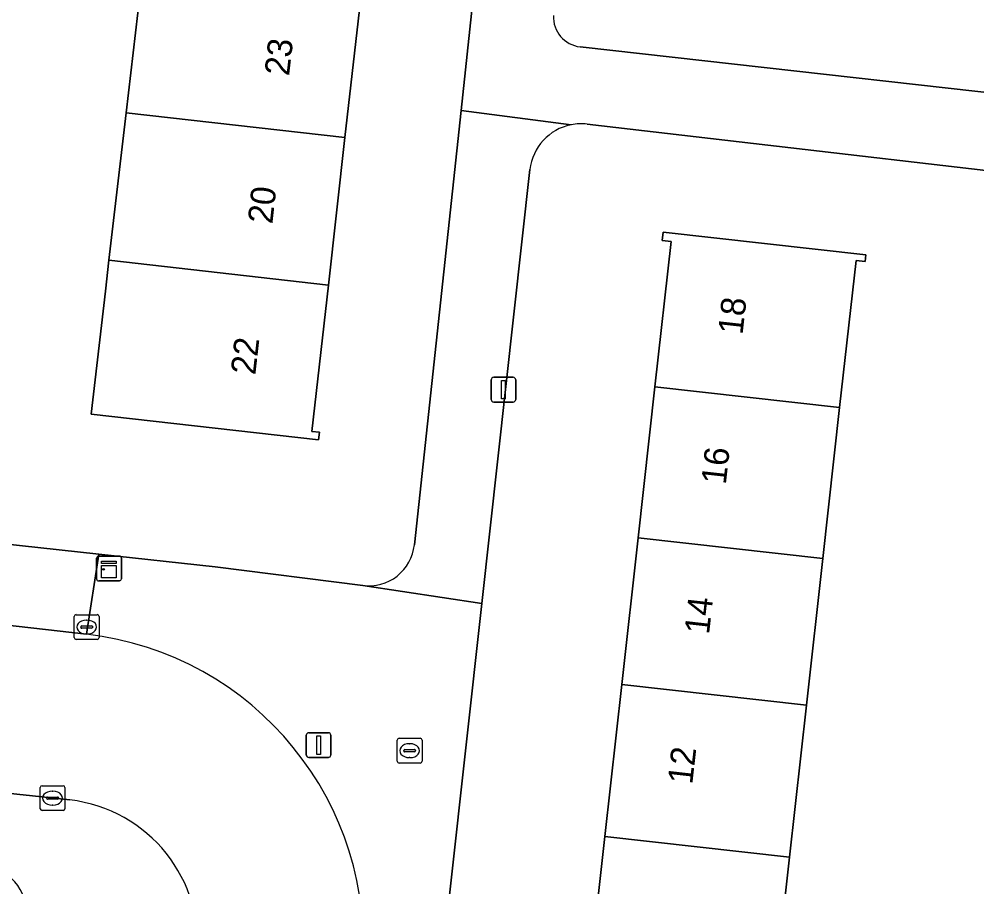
# Model space of a CAD drawing. Extents: x 162026 to 163502, y 387295 to 388169.
# Drawn here: x 162651.91 to 162690.56, y 387463.09 to 387498.12 of the extents above; entities that cross this region are included whole.
import ezdxf

# ---------------------------------------------------------------- set-up
doc = ezdxf.new("R2010")
doc.units = 0
for name, color, linetype in [('IMGEO_Erf', 7, 'Continuous'), ('IMGEO_Groenvoorziening', 7, 'Continuous'), ('IMGEO_Kast', 7, 'Continuous'), ('IMGEO_Kolk', 7, 'Continuous'), ('IMGEO_Lichtmast', 7, 'Continuous'), ('IMGEO_Pand', 7, 'Continuous'), ('IMGEO_Pand_nummerreeks', 7, 'Continuous'), ('IMGEO_Rijbaan_lokaal_open', 7, 'Continuous'), ('IMGEO_Rioolput', 7, 'Continuous'), ('IMGEO_Voetpad_open', 7, 'Continuous')]:
    doc.layers.add(name, color=color, linetype=linetype)

msp = doc.modelspace()

# ---------------------------------------------------------------- linework, layer by layer
at = {"layer": 'IMGEO_Erf'}
for points in [[(162650.378, 387500), (162649.818, 387495.059), (162649.143, 387489.103), (162648.59, 387484.233), (162645.532, 387484.58), (162644.773, 387477.651), (162655.129, 387476.518), (162659.83, 387476.003), (162665.783, 387475.25)], [(162665.741, 387499.343), (162665.064, 387493.339), (162664.392, 387487.384), (162663.725, 387481.473), (162664.031, 387481.439), (162663.996, 387481.13), (162654.815, 387482.165), (162655.394, 387487.132), (162655.54, 387488.382), (162656.233, 387494.335), (162656.892, 387500)], [(162669.747, 387494.427), (162670.345, 387500)], [(162667.865, 387476.897), (162669.747, 387494.427)], [(162692.781, 387462.095), (162695.842, 387461.754), (162696.113, 387464.15), (162693.052, 387464.491), (162693.59, 387469.32), (162694.127, 387474.148), (162697.188, 387473.807), (162697.455, 387476.164), (162694.394, 387476.505), (162694.932, 387481.334), (162695.469, 387486.162), (162698.53, 387485.821), (162699.138, 387491.059), (162674.831, 387493.881)], [(162672.53, 387492.044), (162670.59, 387474.531), (162666.138, 387434.35)], [(162674.885, 387459.207), (162675.546, 387465.121), (162676.231, 387471.26), (162676.892, 387477.177), (162677.573, 387483.274), (162678.228, 387489.139), (162677.864, 387489.18), (162677.901, 387489.514), (162686.085, 387488.6), (162686.055, 387488.329), (162685.688, 387488.37), (162685.026, 387482.441), (162684.345, 387476.344), (162683.684, 387470.427), (162682.999, 387464.288), (162682.338, 387458.374)]]:
    msp.add_lwpolyline(points, dxfattribs=at)
for centre, radius, start, end in [((162674.597, 387491.815), 2.08, 101.3711, 173.6826), ((162674.597, 387491.764), 2.13, 83.699, 101.1025), ((162666.014, 387477.097), 1.861, 262.8626, 353.8301), ((162650.185, 387461.949), 2.055, 357.4204, 84.1609)]:
    msp.add_arc(centre, radius, start, end, dxfattribs=at)
at = {"layer": 'IMGEO_Groenvoorziening'}
msp.add_lwpolyline([(162674.558, 387497.001), (162698.032, 387494.359)], dxfattribs=at)
msp.add_arc((162674.694, 387498.215), 1.222, 177.5077, 263.5905, dxfattribs=at)
at = {"layer": 'IMGEO_Kast'}
for p, q in [((162655.04, 387475.518), (162655.04, 387476.359)), ((162655.04, 387476.359), (162655.04, 387475.518)), ((162655.115, 387476.443), (162655.956, 387476.443)), ((162655.956, 387476.443), (162655.115, 387476.443)), ((162656.04, 387476.368), (162656.04, 387475.527)), ((162656.04, 387475.527), (162656.04, 387476.368)), ((162655.965, 387475.443), (162655.124, 387475.443)), ((162655.124, 387475.443), (162655.965, 387475.443))]:
    msp.add_line(p, q, dxfattribs=at)
for points in [[(162655.235, 387476.233), (162655.835, 387476.233), (162655.835, 387476.148), (162655.235, 387476.148), (162655.235, 387476.233)], [(162655.235, 387476.058), (162655.835, 387476.058), (162655.835, 387475.569), (162655.235, 387475.569), (162655.235, 387476.058)]]:
    msp.add_lwpolyline(points, dxfattribs=at)
msp.add_circle((162655.319, 387475.907), 0.0377, dxfattribs=at)
for centre, start, end in [((162655.118, 387476.365), 92.4484, 184.2845), ((162655.118, 387476.365), 92.4484, 184.2845), ((162655.962, 387476.365), 2.4484, 94.2845), ((162655.962, 387476.365), 2.4484, 94.2845), ((162655.118, 387475.521), 182.4484, 274.2845), ((162655.118, 387475.521), 182.4484, 274.2845), ((162655.962, 387475.521), 272.4484, 4.2845), ((162655.962, 387475.521), 272.4484, 4.2845)]:
    msp.add_arc(centre, 0.0779, start, end, dxfattribs=at)
at = {"layer": 'IMGEO_Kolk'}
for p, q in [((162654.139, 387473.151), (162654.139, 387474.003)), ((162654.214, 387474.077), (162655.066, 387474.077)), ((162654.627, 387473.857), (162654.652, 387473.857)), ((162655.14, 387474.003), (162655.14, 387473.151)), ((162654.398, 387473.571), (162654.398, 387473.583)), ((162654.836, 387473.534), (162654.438, 387473.534)), ((162654.441, 387473.62), (162654.839, 387473.62)), ((162654.882, 387473.583), (162654.882, 387473.571)), ((162655.066, 387473.077), (162654.214, 387473.077)), ((162654.65, 387473.297), (162654.625, 387473.297)), ((162652.763, 387466.244), (162652.763, 387467.096)), ((162652.838, 387467.17), (162653.69, 387467.17)), ((162653.251, 387466.95), (162653.276, 387466.95)), ((162653.764, 387467.096), (162653.764, 387466.244)), ((162653.022, 387466.664), (162653.022, 387466.676)), ((162653.46, 387466.627), (162653.062, 387466.627)), ((162653.065, 387466.713), (162653.463, 387466.713)), ((162653.506, 387466.676), (162653.506, 387466.664)), ((162653.69, 387466.17), (162652.838, 387466.17)), ((162653.274, 387466.39), (162653.249, 387466.39))]:
    msp.add_line(p, q, dxfattribs=at)
for points in [[(162654.139, 387473.151), (162654.139, 387474.003)], [(162654.214, 387474.077), (162655.066, 387474.077)], [(162655.14, 387474.003), (162655.14, 387473.151)], [(162655.066, 387473.077), (162654.214, 387473.077)], [(162652.763, 387466.244), (162652.763, 387467.096)], [(162652.838, 387467.17), (162653.69, 387467.17)], [(162653.764, 387467.096), (162653.764, 387466.244)], [(162653.69, 387466.17), (162652.838, 387466.17)]]:
    msp.add_lwpolyline(points, dxfattribs=at)
for centre, radius, start, end in [((162654.216, 387474.001), 0.0765, 91.552, 178.448), ((162654.216, 387474.001), 0.0765, 91.552, 178.448), ((162655.064, 387474.001), 0.0765, 1.552, 88.448), ((162655.064, 387474.001), 0.0765, 1.552, 88.448), ((162654.438, 387473.58), 0.0403, 85.8775, 175.7526), ((162654.435, 387473.57), 0.0366, 178.938, 274.7102), ((162654.839, 387473.577), 0.043, 264.8664, 352.4533), ((162654.843, 387473.582), 0.0386, 1.7309, 96.639), ((162654.216, 387473.153), 0.0765, 181.552, 268.448), ((162654.216, 387473.153), 0.0765, 181.552, 268.448), ((162655.064, 387473.153), 0.0765, 271.552, 358.448), ((162655.064, 387473.153), 0.0765, 271.552, 358.448), ((162652.84, 387467.094), 0.0765, 91.552, 178.448), ((162652.84, 387467.094), 0.0765, 91.552, 178.448), ((162653.688, 387467.094), 0.0765, 1.552, 88.448), ((162653.688, 387467.094), 0.0765, 1.552, 88.448), ((162653.062, 387466.673), 0.0403, 85.8775, 175.7526), ((162653.059, 387466.663), 0.0366, 178.938, 274.7102), ((162653.463, 387466.67), 0.043, 264.8664, 352.4533), ((162653.467, 387466.675), 0.0386, 1.7309, 96.639), ((162652.84, 387466.246), 0.0765, 181.552, 268.448), ((162652.84, 387466.246), 0.0765, 181.552, 268.448), ((162653.688, 387466.246), 0.0765, 271.552, 358.448), ((162653.688, 387466.246), 0.0765, 271.552, 358.448)]:
    msp.add_arc(centre, radius, start, end, dxfattribs=at)
for centre, major_axis, ratio, start_param, end_param in [((162654.626, 387473.577), (-0.387, 0.002), 0.722429, 4.712389, 7.853982), ((162654.651, 387473.577), (-0.39, 0.002), 0.717154, 1.570796, 4.712389), ((162653.25, 387466.67), (-0.387, 0.002), 0.722429, 4.712389, 7.853982), ((162653.275, 387466.67), (-0.39, 0.002), 0.717154, 1.570796, 4.712389)]:
    msp.add_ellipse(centre, major_axis=major_axis, ratio=ratio, start_param=start_param, end_param=end_param, dxfattribs=at)
at = {"layer": 'IMGEO_Lichtmast'}
for p, q in [((162670.964, 387482.76), (162670.964, 387483.56)), ((162670.964, 387483.56), (162670.964, 387482.76)), ((162671.064, 387483.66), (162671.854, 387483.66)), ((162671.854, 387483.66), (162671.064, 387483.66)), ((162671.954, 387483.56), (162671.954, 387482.76)), ((162671.954, 387482.76), (162671.954, 387483.56)), ((162671.854, 387482.66), (162671.064, 387482.66)), ((162671.064, 387482.66), (162671.854, 387482.66)), ((162663.502, 387468.411), (162663.502, 387469.211)), ((162663.502, 387469.211), (162663.502, 387468.411)), ((162663.602, 387469.311), (162664.392, 387469.311)), ((162664.392, 387469.311), (162663.602, 387469.311)), ((162664.492, 387469.211), (162664.492, 387468.411)), ((162664.492, 387468.411), (162664.492, 387469.211)), ((162664.392, 387468.311), (162663.602, 387468.311)), ((162663.602, 387468.311), (162664.392, 387468.311))]:
    msp.add_line(p, q, dxfattribs=at)
for points in [[(162671.384, 387483.535), (162671.534, 387483.535), (162671.534, 387482.785), (162671.384, 387482.785), (162671.384, 387483.535)], [(162663.922, 387469.186), (162664.072, 387469.186), (162664.072, 387468.436), (162663.922, 387468.436), (162663.922, 387469.186)]]:
    msp.add_lwpolyline(points, dxfattribs=at)
for centre, start, end in [((162671.064, 387483.56), 90, 180), ((162671.064, 387483.56), 90, 180), ((162671.854, 387483.56), 0, 90), ((162671.854, 387483.56), 360, 90), ((162671.064, 387482.76), 180, 270), ((162671.064, 387482.76), 180, 270), ((162671.854, 387482.76), 270, 0), ((162671.854, 387482.76), 270, 0), ((162663.602, 387469.211), 90, 180), ((162663.602, 387469.211), 90, 180), ((162664.392, 387469.211), 0, 90), ((162664.392, 387469.211), 360, 90), ((162663.602, 387468.411), 180, 270), ((162663.602, 387468.411), 180, 270), ((162664.392, 387468.411), 270, 0), ((162664.392, 387468.411), 270, 0)]:
    msp.add_arc(centre, 0.1, start, end, dxfattribs=at)
at = {"layer": 'IMGEO_Pand'}
for points in [[(162665.064, 387493.339), (162665.741, 387499.343), (162660.51, 387500), (162656.939, 387500.403), (162656.892, 387500), (162656.233, 387494.335)], [(162664.392, 387487.384), (162665.064, 387493.339), (162656.233, 387494.335), (162655.54, 387488.382)], [(162685.026, 387482.441), (162685.688, 387488.37), (162686.055, 387488.329), (162686.085, 387488.6), (162677.901, 387489.514), (162677.864, 387489.18), (162678.228, 387489.139), (162677.573, 387483.274)], [(162655.54, 387488.382), (162655.394, 387487.132), (162654.815, 387482.165), (162663.996, 387481.13), (162664.031, 387481.439), (162663.725, 387481.473), (162664.392, 387487.384)], [(162677.573, 387483.274), (162676.892, 387477.177), (162684.345, 387476.344), (162685.026, 387482.441)], [(162683.684, 387470.427), (162684.345, 387476.344), (162676.892, 387477.177), (162676.231, 387471.26)], [(162682.999, 387464.288), (162683.684, 387470.427), (162676.231, 387471.26), (162675.546, 387465.121)], [(162682.338, 387458.374), (162682.999, 387464.288), (162675.546, 387465.121), (162674.885, 387459.207)]]:
    msp.add_lwpolyline(points, close=True, dxfattribs=at)
at = {"layer": 'IMGEO_Rijbaan_lokaal_open'}
for points in [[(162654.632, 387473.285), (162565.337, 387483.455), (162564.559, 387476.513), (162574.872, 387475.381), (162576.264, 387475.228)], [(162596.585, 387472.809), (162630.835, 387469.086), (162634.592, 387468.67), (162653.956, 387466.597)]]:
    msp.add_lwpolyline(points, dxfattribs=at)
for centre, radius, start, end in [((162653.204, 387460.764), 12.602, 354.8102, 83.4959), ((162653.302, 387460.819), 5.815, 353.6134, 83.5429)]:
    msp.add_arc(centre, radius, start, end, dxfattribs=at)
at = {"layer": 'IMGEO_Rioolput'}
for p, q in [((162667.173, 387468.161), (162667.173, 387469.013)), ((162667.248, 387469.087), (162668.1, 387469.087)), ((162667.661, 387468.867), (162667.686, 387468.867)), ((162668.174, 387469.013), (162668.174, 387468.161)), ((162667.432, 387468.581), (162667.432, 387468.593)), ((162667.87, 387468.544), (162667.472, 387468.544)), ((162667.475, 387468.63), (162667.873, 387468.63)), ((162667.916, 387468.593), (162667.916, 387468.581)), ((162668.1, 387468.087), (162667.248, 387468.087)), ((162667.684, 387468.307), (162667.659, 387468.307))]:
    msp.add_line(p, q, dxfattribs=at)
for points in [[(162667.173, 387468.161), (162667.173, 387469.013)], [(162667.248, 387469.087), (162668.1, 387469.087)], [(162668.174, 387469.013), (162668.174, 387468.161)], [(162668.1, 387468.087), (162667.248, 387468.087)]]:
    msp.add_lwpolyline(points, dxfattribs=at)
for centre, radius, start, end in [((162667.25, 387469.011), 0.0765, 91.552, 178.448), ((162667.25, 387469.011), 0.0765, 91.552, 178.448), ((162668.098, 387469.011), 0.0765, 1.552, 88.448), ((162668.098, 387469.011), 0.0765, 1.552, 88.448), ((162667.472, 387468.59), 0.0403, 85.8775, 175.7526), ((162667.469, 387468.58), 0.0366, 178.938, 274.7102), ((162667.873, 387468.587), 0.043, 264.8664, 352.4533), ((162667.877, 387468.592), 0.0386, 1.7309, 96.639), ((162667.25, 387468.163), 0.0765, 181.552, 268.448), ((162667.25, 387468.163), 0.0765, 181.552, 268.448), ((162668.098, 387468.163), 0.0765, 271.552, 358.448), ((162668.098, 387468.163), 0.0765, 271.552, 358.448)]:
    msp.add_arc(centre, radius, start, end, dxfattribs=at)
for centre, major_axis, ratio, start_param, end_param in [((162667.66, 387468.587), (-0.387, 0.002), 0.722429, 4.712389, 7.853982), ((162667.685, 387468.587), (-0.39, 0.002), 0.717154, 1.570796, 4.712389)]:
    msp.add_ellipse(centre, major_axis=major_axis, ratio=ratio, start_param=start_param, end_param=end_param, dxfattribs=at)
at = {"layer": 'IMGEO_Voetpad_open'}
for points in [[(162665.603, 387535.908), (162666.666, 387527.788), (162667.556, 387522.664), (162668.262, 387517.876), (162668.974, 387513.048), (162669.22, 387511.377), (162670.578, 387502.171), (162670.345, 387500), (162669.747, 387494.427), (162674.187, 387493.854)], [(162698.032, 387494.359), (162674.558, 387497.001)], [(162674.187, 387493.854), (162669.747, 387494.427), (162667.865, 387476.897)], [(162674.831, 387493.881), (162699.138, 387491.059), (162700.78, 387490.868), (162723.639, 387488.032), (162728.365, 387487.531), (162728.638, 387489.937)], [(162665.783, 387475.25), (162670.59, 387474.531), (162672.53, 387492.044)], [(162539.469, 387486.215), (162561.86, 387483.839), (162565.337, 387483.455), (162654.632, 387473.285), (162655.129, 387476.518), (162644.773, 387477.651), (162643.31, 387477.811), (162548.912, 387488.146)], [(162670.59, 387474.531), (162665.783, 387475.25), (162659.83, 387476.003), (162655.129, 387476.518), (162654.632, 387473.285)], [(162666.138, 387434.35), (162670.59, 387474.531)], [(162653.956, 387466.597), (162634.592, 387468.67), (162634.537, 387468.174), (162630.78, 387468.59), (162630.835, 387469.086), (162596.585, 387472.809)]]:
    msp.add_lwpolyline(points, dxfattribs=at)
for centre, radius, start, end in [((162674.694, 387498.215), 1.222, 177.5077, 263.5905), ((162674.597, 387491.815), 2.08, 101.3711, 173.6826), ((162674.597, 387491.764), 2.13, 83.699, 101.1025), ((162666.014, 387477.097), 1.861, 262.8626, 353.8301), ((162653.204, 387460.764), 12.602, 354.8102, 83.4959), ((162653.302, 387460.819), 5.815, 353.6134, 83.5429), ((162650.185, 387461.949), 2.055, 357.4204, 84.1609)]:
    msp.add_arc(centre, radius, start, end, dxfattribs=at)

# ---------------------------------------------------------------- texts
at = {"layer": 'IMGEO_Pand_nummerreeks'}
for s, rotation, p in [('23', 83.5666, (162662.806, 387495.802)), ('20', 83.5616, (162662.131, 387489.826)), ('18', 83.6274, (162681.106, 387485.357)), ('22', 83.562, (162661.444, 387483.732)), ('16', 83.6274, (162680.43, 387479.305)), ('14', 83.6274, (162679.755, 387473.256)), ('12', 83.6274, (162679.078, 387467.204))]:
    msp.add_text(s, height=1, rotation=rotation, dxfattribs=at).set_placement(p)

doc.saveas('drawing.dxf')
